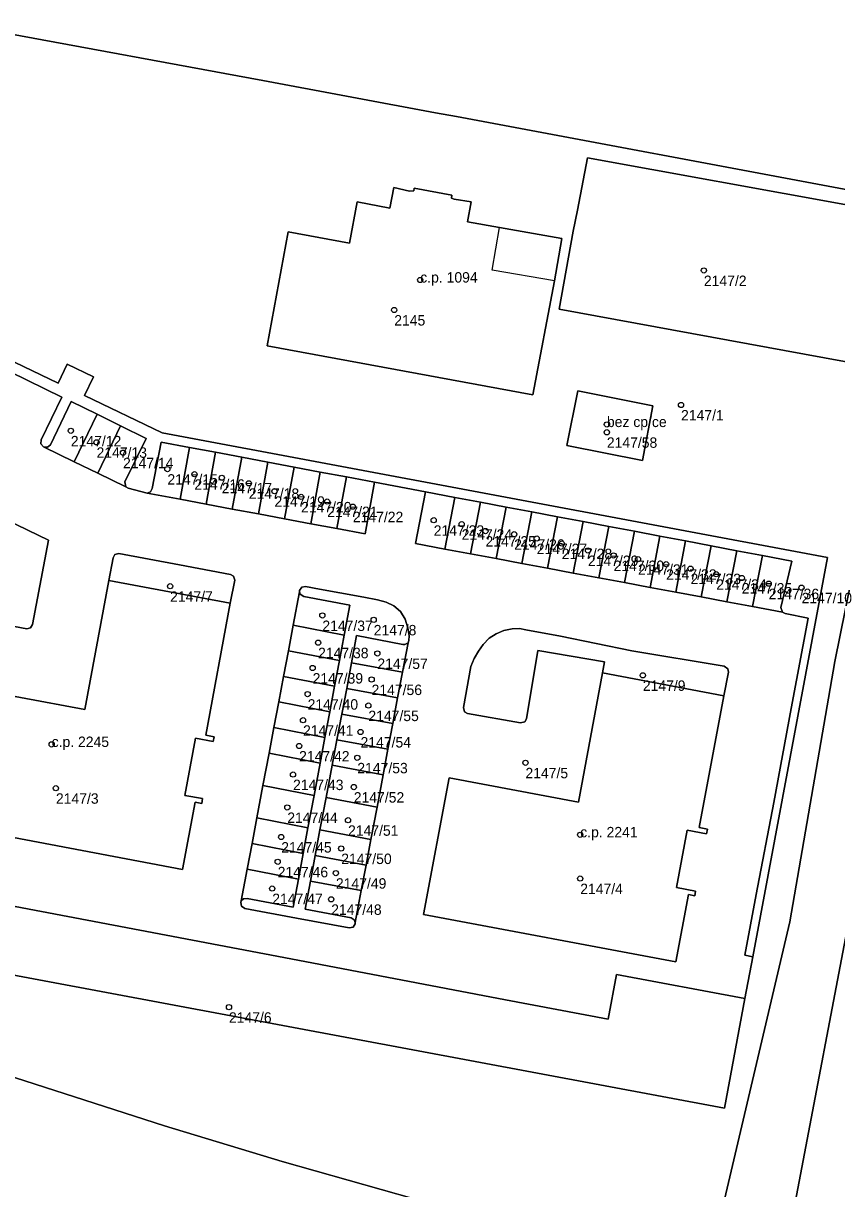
# Model space of a CAD drawing. Extents: x -878211 to -870363, y -1058464 to -1052522.
# Drawn here: x -874569.2 to -874491.2, y -1055566.8 to -1055455 of the extents above; entities that cross this region are included whole.
import ezdxf

# ---------------------------------------------------------------- set-up
doc = ezdxf.new("R2010")
doc.units = 0
for name, color, linetype in [('Definiční body', 7, 'Continuous'), ('Polygon budovy', 7, 'Continuous'), ('Polygon parcely', 7, 'Continuous')]:
    doc.layers.add(name, color=color, linetype=linetype)

msp = doc.modelspace()

# ---------------------------------------------------------------- linework, layer by layer
at = {"layer": 'Definiční body'}
for centre in [(-874531.13, -1055479.64994), (-874503.95, -1055478.73994), (-874533.62, -1055482.52994), (-874506.14, -1055491.62994), (-874564.61, -1055494.10994), (-874513.24, -1055493.49994), (-874562.15, -1055495.20994), (-874513.25, -1055494.24994), (-874559.61, -1055496.20994), (-874555.36, -1055497.77994), (-874552.77, -1055498.26994), (-874550.15, -1055498.60994), (-874547.56, -1055499.13994), (-874545.1, -1055499.89994), (-874542.55, -1055500.43994), (-874540.05, -1055500.88994), (-874537.59, -1055501.37994), (-874529.84, -1055502.67994), (-874527.16, -1055503.05994), (-874524.88, -1055503.71994), (-874522.13, -1055504.01994), (-874519.97, -1055504.43994), (-874517.57, -1055504.91994), (-874515.06, -1055505.57994), (-874512.6, -1055506.05994), (-874510.26, -1055506.41994), (-874507.57, -1055506.89994), (-874505.23, -1055507.31994), (-874502.77, -1055507.85994), (-874500.32, -1055508.21994), (-874555.1, -1055509.00994), (-874497.74, -1055508.75994), (-874494.59, -1055509.14994), (-874540.51, -1055511.80994), (-874535.59, -1055512.22994), (-874540.92, -1055514.41994), (-874535.24, -1055515.44994), (-874541.44, -1055516.84994), (-874509.8, -1055517.54994), (-874535.79, -1055517.94994), (-874541.92, -1055519.34994), (-874536.1, -1055520.44994), (-874542.36, -1055521.84994), (-874536.85, -1055522.97994), (-874566.45, -1055524.16994), (-874542.74, -1055524.31994), (-874537.16, -1055525.44994), (-874521.05, -1055525.92994), (-874543.32, -1055527.05994), (-874566.04, -1055528.36994), (-874537.5, -1055528.25994), (-874543.87, -1055530.20994), (-874538.05, -1055531.43994), (-874544.45, -1055533.04994), (-874515.8, -1055532.82994), (-874538.7, -1055534.14994), (-874544.79, -1055535.41994), (-874539.21, -1055536.50994), (-874515.8, -1055537.02994), (-874545.31, -1055537.98994), (-874539.66, -1055539.01994), (-874549.46, -1055549.35994)]:
    msp.add_circle(centre, 0.25, dxfattribs=at)
at = {"layer": 'Polygon budovy'}
for points in [[(-874543.78, -1055475.03), (-874545.8, -1055485.95), (-874520.33, -1055490.67), (-874518.28, -1055479.72), (-874524.23, -1055478.72), (-874523.54, -1055474.63), (-874526.6, -1055474.07), (-874526.25, -1055472.15), (-874527.89, -1055471.89), (-874528.15, -1055471.8), (-874528.1, -1055471.52), (-874531.7, -1055470.86), (-874531.75, -1055471.12), (-874532.17, -1055471.13), (-874533.65, -1055470.78), (-874534.04, -1055472.76), (-874537.19, -1055472.15), (-874537.92, -1055476.11)], [(-874517.07, -1055495.53), (-874509.84, -1055496.94), (-874508.83, -1055491.7), (-874516.04, -1055490.28)], [(-874549.34, -1055510.63), (-874560.98, -1055508.46), (-874563.28, -1055520.83), (-874575.64, -1055518.53), (-874578.12, -1055531.59), (-874577.39, -1055531.73), (-874553.92, -1055536.15), (-874552.71, -1055529.71), (-874552.07, -1055529.82), (-874552, -1055529.37), (-874553.68, -1055529.06), (-874552.66, -1055523.56), (-874550.96, -1055523.89), (-874550.89, -1055523.44), (-874551.68, -1055523.28)], [(-874530.82, -1055540.49), (-874506.63, -1055545), (-874505.44, -1055538.57), (-874504.83, -1055538.7), (-874504.74, -1055538.24), (-874506.56, -1055537.9), (-874505.54, -1055532.39), (-874503.69, -1055532.74), (-874503.6, -1055532.29), (-874504.41, -1055532.15), (-874502.04, -1055519.52), (-874513.66, -1055517.31), (-874515.98, -1055529.7), (-874528.37, -1055527.39)]]:
    msp.add_lwpolyline(points, close=True, dxfattribs=at)
at = {"layer": 'Polygon parcely'}
for points in [[(-874528.54, -1055568.63), (-874544.35, -1055564.15), (-874555.65, -1055560.74), (-874574.79, -1055554.56), (-874581.65, -1055551.5), (-874584.67, -1055549.26), (-874586.75, -1055546.09), (-874587.59, -1055542.85), (-874587.44, -1055540.05), (-874586.71, -1055536.04), (-874586.13, -1055533.94), (-874580.14, -1055500.22), (-874571.91, -1055455.81), (-874567.7, -1055435.18), (-874559.98, -1055395.39), (-874556.41, -1055375.5), (-874553.54, -1055360.14)], [(-874571.91, -1055455.81), (-874546.2, -1055460.53), (-874529.68, -1055463.62), (-874527.66, -1055463.99), (-874489.47, -1055471.13), (-874484.27, -1055472.11), (-874483.32, -1055472.29), (-874477.66, -1055473.43), (-874477.56, -1055472.84), (-874476.85, -1055468.91), (-874476.06, -1055464.64), (-874475.31, -1055460.65), (-874474.53, -1055456.09), (-874471.5, -1055440.09)], [(-874503.39, -1055573.77), (-874495.72, -1055541.19), (-874491.41, -1055516.22), (-874489.32, -1055505.97), (-874487.12, -1055493.54), (-874483.28, -1055472.43), (-874483.32, -1055472.29), (-874484.27, -1055472.11), (-874484.53, -1055472.91), (-874487.01, -1055488.1), (-874517.81, -1055482.45), (-874516.47, -1055474.98), (-874516.07, -1055472.97), (-874515.11, -1055467.95), (-874490.09, -1055472.48), (-874489.69, -1055472.21), (-874489.6, -1055471.95), (-874489.47, -1055471.13), (-874527.66, -1055463.99), (-874529.68, -1055463.62), (-874546.2, -1055460.53), (-874571.91, -1055455.81)], [(-874570.41, -1055488.46), (-874565.46, -1055490.88), (-874567.46, -1055494.98), (-874567.49, -1055495.35), (-874567.24, -1055495.64), (-874566.84, -1055495.67), (-874566.57, -1055495.45), (-874564.58, -1055491.31), (-874562.1, -1055492.53), (-874559.86, -1055493.63), (-874557.39, -1055494.84), (-874559.45, -1055499.01), (-874559.33, -1055499.47), (-874559.11, -1055499.61), (-874557.3, -1055500.08), (-874556.97, -1055499.95), (-874556.81, -1055499.65), (-874555.97, -1055495.19), (-874553.25, -1055495.7), (-874550.74, -1055496.17), (-874548.24, -1055496.65), (-874545.73, -1055497.12), (-874543.22, -1055497.59), (-874540.72, -1055498.06), (-874538.21, -1055498.53), (-874535.51, -1055499.04), (-874530.63, -1055499.95), (-874527.81, -1055500.49), (-874525.35, -1055500.95), (-874522.89, -1055501.42), (-874520.44, -1055501.88), (-874517.98, -1055502.35), (-874515.52, -1055502.81), (-874513.07, -1055503.28), (-874510.61, -1055503.74), (-874508.16, -1055504.21), (-874505.7, -1055504.67), (-874503.24, -1055505.14), (-874500.79, -1055505.6), (-874498.33, -1055506.07), (-874495.53, -1055506.6), (-874496.57, -1055511.06), (-874496.42, -1055511.5), (-874496.17, -1055511.63), (-874493.96, -1055512.06), (-874495.59, -1055520.73), (-874497.26, -1055529.73), (-874498.93, -1055538.55), (-874500.03, -1055544.38), (-874499.26, -1055544.52), (-874492.1, -1055506.24), (-874555.86, -1055494.31), (-874563.31, -1055490.74), (-874562.45, -1055488.94), (-874564.97, -1055487.73), (-874565.84, -1055489.53), (-874570.8, -1055487.16)], [(-874569.94, -1055539.71), (-874543.54, -1055544.74), (-874522.96, -1055548.65), (-874513.12, -1055550.52), (-874512.32, -1055546.23), (-874500.02, -1055548.54), (-874499.26, -1055544.52), (-874500.03, -1055544.38), (-874498.93, -1055538.55), (-874497.26, -1055529.73), (-874495.59, -1055520.73), (-874493.96, -1055512.06), (-874496.17, -1055511.63), (-874496.42, -1055511.5), (-874499.28, -1055510.96), (-874501.74, -1055510.5), (-874504.2, -1055510.04), (-874506.65, -1055509.58), (-874509.11, -1055509.12), (-874511.57, -1055508.66), (-874514.03, -1055508.2), (-874516.48, -1055507.74), (-874518.94, -1055507.28), (-874521.4, -1055506.82), (-874523.85, -1055506.36), (-874526.31, -1055505.9), (-874528.77, -1055505.44), (-874531.57, -1055504.91), (-874530.63, -1055499.95), (-874535.51, -1055499.04), (-874536.41, -1055504), (-874539.11, -1055503.49), (-874541.62, -1055503.02), (-874544.13, -1055502.55), (-874546.63, -1055502.08), (-874549.14, -1055501.61), (-874551.64, -1055501.14), (-874554.15, -1055500.67), (-874557.3, -1055500.08), (-874559.11, -1055499.61), (-874559.33, -1055499.47), (-874562.03, -1055498.16), (-874564.28, -1055497.07), (-874567.24, -1055495.64), (-874567.49, -1055495.35), (-874567.46, -1055494.98), (-874565.46, -1055490.88), (-874570.41, -1055488.46)], [(-874573.83, -1055501.16), (-874566.76, -1055504.58), (-874568.27, -1055512.69), (-874568.48, -1055512.99), (-874568.83, -1055513.08), (-874574.92, -1055511.95)], [(-874575.64, -1055518.53), (-874563.28, -1055520.83), (-874560.98, -1055508.46), (-874560.55, -1055506.28), (-874560.38, -1055505.96), (-874560, -1055505.87), (-874554.21, -1055506.95), (-874549.31, -1055507.88), (-874549.01, -1055508.03), (-874548.91, -1055508.43), (-874549.34, -1055510.63), (-874551.68, -1055523.28), (-874550.89, -1055523.44), (-874550.96, -1055523.89), (-874552.66, -1055523.56), (-874553.68, -1055529.06), (-874552, -1055529.37), (-874552.07, -1055529.82), (-874552.71, -1055529.71), (-874553.92, -1055536.15), (-874577.39, -1055531.73)], [(-874398.73, -1055548.1), (-874488.32, -1055532.01), (-874496.61, -1055575.47)], [(-874574.79, -1055554.56), (-874555.65, -1055560.74), (-874544.35, -1055564.15), (-874528.54, -1055568.63)]]:
    msp.add_lwpolyline(points, dxfattribs=at)
for points in [[(-874484.27, -1055472.11), (-874489.47, -1055471.13), (-874489.6, -1055471.95), (-874489.69, -1055472.21), (-874490.09, -1055472.48), (-874515.11, -1055467.95), (-874516.07, -1055472.97), (-874516.47, -1055474.98), (-874517.81, -1055482.45), (-874487.01, -1055488.1), (-874484.53, -1055472.91)], [(-874518.28, -1055479.72), (-874517.55, -1055475.68), (-874523.54, -1055474.63), (-874526.6, -1055474.07), (-874526.25, -1055472.15), (-874527.89, -1055471.89), (-874528.15, -1055471.8), (-874528.1, -1055471.52), (-874531.7, -1055470.86), (-874531.75, -1055471.12), (-874532.17, -1055471.13), (-874533.65, -1055470.78), (-874534.04, -1055472.76), (-874537.19, -1055472.15), (-874537.92, -1055476.11), (-874543.78, -1055475.03), (-874545.8, -1055485.95), (-874520.33, -1055490.67)], [(-874518.28, -1055479.72), (-874520.33, -1055490.67), (-874545.8, -1055485.95), (-874543.78, -1055475.03), (-874537.92, -1055476.11), (-874537.19, -1055472.15), (-874534.04, -1055472.76), (-874533.65, -1055470.78), (-874532.17, -1055471.13), (-874531.75, -1055471.12), (-874531.7, -1055470.86), (-874528.1, -1055471.52), (-874528.15, -1055471.8), (-874527.89, -1055471.89), (-874526.25, -1055472.15), (-874526.6, -1055474.07), (-874523.54, -1055474.63), (-874517.55, -1055475.68)], [(-874478.26, -1055476.87), (-874478.17, -1055476.38), (-874477.66, -1055473.43), (-874483.32, -1055472.29), (-874483.28, -1055472.43), (-874487.12, -1055493.54), (-874489.32, -1055505.97), (-874491.41, -1055516.22), (-874495.72, -1055541.19), (-874503.39, -1055573.77), (-874503.44, -1055573.96), (-874502.18, -1055574.23), (-874497.94, -1055575.24), (-874496.61, -1055575.47), (-874488.32, -1055532.01), (-874478.28, -1055476.98)], [(-874499.26, -1055544.52), (-874500.02, -1055548.54), (-874501.98, -1055559.04), (-874585.12, -1055543.49), (-874577.66, -1055503.41), (-874575.45, -1055491.5), (-874575.27, -1055490.56), (-874572.96, -1055491.67), (-874570.8, -1055487.16), (-874565.84, -1055489.53), (-874564.97, -1055487.73), (-874562.45, -1055488.94), (-874563.31, -1055490.74), (-874555.86, -1055494.31), (-874492.1, -1055506.24)], [(-874509.84, -1055496.94), (-874508.83, -1055491.7), (-874516.04, -1055490.28), (-874517.07, -1055495.53)], [(-874509.84, -1055496.94), (-874517.07, -1055495.53), (-874516.04, -1055490.28), (-874508.83, -1055491.7)], [(-874562.1, -1055492.53), (-874564.58, -1055491.31), (-874566.57, -1055495.45), (-874566.84, -1055495.67), (-874567.24, -1055495.64), (-874564.28, -1055497.07)], [(-874562.03, -1055498.16), (-874559.86, -1055493.63), (-874562.1, -1055492.53), (-874564.28, -1055497.07)], [(-874562.03, -1055498.16), (-874559.33, -1055499.47), (-874559.45, -1055499.01), (-874557.39, -1055494.84), (-874559.86, -1055493.63)], [(-874554.15, -1055500.67), (-874553.25, -1055495.7), (-874555.97, -1055495.19), (-874556.81, -1055499.65), (-874556.97, -1055499.95), (-874557.3, -1055500.08)], [(-874551.64, -1055501.14), (-874550.74, -1055496.17), (-874553.25, -1055495.7), (-874554.15, -1055500.67)], [(-874549.14, -1055501.61), (-874548.24, -1055496.65), (-874550.74, -1055496.17), (-874551.64, -1055501.14)], [(-874546.63, -1055502.08), (-874545.73, -1055497.12), (-874548.24, -1055496.65), (-874549.14, -1055501.61)], [(-874544.13, -1055502.55), (-874543.22, -1055497.59), (-874545.73, -1055497.12), (-874546.63, -1055502.08)], [(-874541.62, -1055503.02), (-874540.72, -1055498.06), (-874543.22, -1055497.59), (-874544.13, -1055502.55)], [(-874539.11, -1055503.49), (-874538.21, -1055498.53), (-874540.72, -1055498.06), (-874541.62, -1055503.02)], [(-874539.11, -1055503.49), (-874536.41, -1055504), (-874535.51, -1055499.04), (-874538.21, -1055498.53)], [(-874528.77, -1055505.44), (-874527.81, -1055500.49), (-874530.63, -1055499.95), (-874531.57, -1055504.91)], [(-874526.31, -1055505.9), (-874525.35, -1055500.95), (-874527.81, -1055500.49), (-874528.77, -1055505.44)], [(-874577.66, -1055503.41), (-874585.12, -1055543.49), (-874501.98, -1055559.04), (-874500.02, -1055548.54), (-874512.32, -1055546.23), (-874513.12, -1055550.52), (-874522.96, -1055548.65), (-874543.54, -1055544.74), (-874569.94, -1055539.71), (-874578.67, -1055538.05), (-874577.39, -1055531.73), (-874578.12, -1055531.59), (-874575.64, -1055518.53), (-874576.17, -1055518.45), (-874574.92, -1055511.95), (-874568.83, -1055513.08), (-874568.48, -1055512.99), (-874568.27, -1055512.69), (-874566.76, -1055504.58), (-874573.83, -1055501.16), (-874574.84, -1055501.11), (-874575.87, -1055501.47), (-874576.74, -1055502.09), (-874577.2, -1055502.62)], [(-874523.85, -1055506.36), (-874522.89, -1055501.42), (-874525.35, -1055500.95), (-874526.31, -1055505.9)], [(-874521.4, -1055506.82), (-874520.44, -1055501.88), (-874522.89, -1055501.42), (-874523.85, -1055506.36)], [(-874518.94, -1055507.28), (-874517.98, -1055502.35), (-874520.44, -1055501.88), (-874521.4, -1055506.82)], [(-874516.48, -1055507.74), (-874515.52, -1055502.81), (-874517.98, -1055502.35), (-874518.94, -1055507.28)], [(-874514.03, -1055508.2), (-874513.07, -1055503.28), (-874515.52, -1055502.81), (-874516.48, -1055507.74)], [(-874511.57, -1055508.66), (-874510.61, -1055503.74), (-874513.07, -1055503.28), (-874514.03, -1055508.2)], [(-874509.11, -1055509.12), (-874508.16, -1055504.21), (-874510.61, -1055503.74), (-874511.57, -1055508.66)], [(-874506.65, -1055509.58), (-874505.7, -1055504.67), (-874508.16, -1055504.21), (-874509.11, -1055509.12)], [(-874504.2, -1055510.04), (-874503.24, -1055505.14), (-874505.7, -1055504.67), (-874506.65, -1055509.58)], [(-874560.98, -1055508.46), (-874549.34, -1055510.63), (-874548.91, -1055508.43), (-874549.01, -1055508.03), (-874549.31, -1055507.88), (-874554.21, -1055506.95), (-874560, -1055505.87), (-874560.38, -1055505.96), (-874560.55, -1055506.28)], [(-874501.74, -1055510.5), (-874500.79, -1055505.6), (-874503.24, -1055505.14), (-874504.2, -1055510.04)], [(-874499.28, -1055510.96), (-874498.33, -1055506.07), (-874500.79, -1055505.6), (-874501.74, -1055510.5)], [(-874499.28, -1055510.96), (-874496.42, -1055511.5), (-874496.57, -1055511.06), (-874495.53, -1055506.6), (-874498.33, -1055506.07)], [(-874549.34, -1055510.63), (-874560.98, -1055508.46), (-874563.28, -1055520.83), (-874575.64, -1055518.53), (-874578.12, -1055531.59), (-874577.39, -1055531.73), (-874553.92, -1055536.15), (-874552.71, -1055529.71), (-874552.07, -1055529.82), (-874552, -1055529.37), (-874553.68, -1055529.06), (-874552.66, -1055523.56), (-874550.96, -1055523.89), (-874550.89, -1055523.44), (-874551.68, -1055523.28)], [(-874545.62, -1055525.02), (-874545.16, -1055522.56), (-874544.69, -1055520.1), (-874544.23, -1055517.65), (-874543.77, -1055515.19), (-874543.31, -1055512.73), (-874542.71, -1055509.55), (-874542.7, -1055509.41), (-874542.49, -1055509.11), (-874542.12, -1055509.03), (-874541.6, -1055509.12), (-874541.13, -1055509.21), (-874536.55, -1055510.05), (-874535.24, -1055510.31), (-874534.39, -1055510.55), (-874533.67, -1055510.9), (-874533.02, -1055511.44), (-874532.58, -1055512.16), (-874532.32, -1055512.99), (-874532.2, -1055513.77), (-874532.21, -1055514.22), (-874532.3, -1055514.43), (-874532.83, -1055517.26), (-874533.3, -1055519.72), (-874533.76, -1055522.18), (-874534.23, -1055524.63), (-874534.69, -1055527.09), (-874535.27, -1055530.19), (-874535.86, -1055533.28), (-874536.32, -1055535.74), (-874536.79, -1055538.19), (-874537.36, -1055541.24), (-874537.37, -1055541.37), (-874537.57, -1055541.68), (-874537.95, -1055541.76), (-874543, -1055540.84), (-874547.94, -1055539.9), (-874548.26, -1055539.68), (-874548.31, -1055539.32), (-874548.28, -1055539.17), (-874547.71, -1055536.12), (-874547.25, -1055533.67), (-874546.78, -1055531.21), (-874546.2, -1055528.11)], [(-874538.42, -1055513.69), (-874538.88, -1055516.14), (-874539.34, -1055518.6), (-874539.8, -1055521.06), (-874540.26, -1055523.51), (-874540.73, -1055525.97), (-874541.31, -1055529.07), (-874541.89, -1055532.16), (-874542.35, -1055534.62), (-874542.81, -1055537.08), (-874543.32, -1055539.78), (-874547.73, -1055538.94), (-874548.07, -1055538.99), (-874548.28, -1055539.17), (-874548.31, -1055539.32), (-874548.26, -1055539.68), (-874547.94, -1055539.9), (-874543, -1055540.84), (-874537.95, -1055541.76), (-874537.57, -1055541.68), (-874537.37, -1055541.37), (-874537.36, -1055541.24), (-874537.46, -1055540.98), (-874537.76, -1055540.79), (-874542.17, -1055539.98), (-874541.66, -1055537.28), (-874541.2, -1055534.82), (-874540.74, -1055532.36), (-874540.15, -1055529.27), (-874539.57, -1055526.17), (-874539.11, -1055523.72), (-874538.65, -1055521.26), (-874538.18, -1055518.8), (-874537.72, -1055516.35), (-874537.23, -1055513.74), (-874532.8, -1055514.6), (-874532.6, -1055514.6), (-874532.3, -1055514.43), (-874532.21, -1055514.22), (-874532.2, -1055513.77), (-874532.32, -1055512.99), (-874532.58, -1055512.16), (-874533.02, -1055511.44), (-874533.67, -1055510.9), (-874534.39, -1055510.55), (-874535.24, -1055510.31), (-874536.55, -1055510.05), (-874541.13, -1055509.21), (-874541.6, -1055509.12), (-874542.12, -1055509.03), (-874542.49, -1055509.11), (-874542.7, -1055509.41), (-874542.71, -1055509.55), (-874542.63, -1055509.78), (-874542.3, -1055510), (-874537.88, -1055510.82)], [(-874538.42, -1055513.69), (-874537.88, -1055510.82), (-874542.3, -1055510), (-874542.63, -1055509.78), (-874542.71, -1055509.55), (-874543.31, -1055512.73)], [(-874538.88, -1055516.14), (-874538.42, -1055513.69), (-874543.31, -1055512.73), (-874543.77, -1055515.19)], [(-874532.83, -1055517.26), (-874532.3, -1055514.43), (-874532.6, -1055514.6), (-874532.8, -1055514.6), (-874537.23, -1055513.74), (-874537.72, -1055516.35)], [(-874513.66, -1055517.31), (-874513.46, -1055516.26), (-874519.85, -1055515.18), (-874520.95, -1055521.71), (-874521.12, -1055522.01), (-874521.52, -1055522.1), (-874526.6, -1055521.21), (-874526.88, -1055521.05), (-874526.99, -1055520.63), (-874526.29, -1055516.7), (-874525.97, -1055515.92), (-874525.56, -1055515.24), (-874525.09, -1055514.58), (-874524.54, -1055513.99), (-874523.86, -1055513.56), (-874523.11, -1055513.25), (-874522.33, -1055513.1), (-874521.62, -1055513.07), (-874521, -1055513.18), (-874517.69, -1055513.79), (-874510.85, -1055515.19), (-874502, -1055516.68), (-874501.65, -1055516.92), (-874501.59, -1055517.24), (-874502.04, -1055519.52), (-874504.41, -1055532.15), (-874503.6, -1055532.29), (-874503.69, -1055532.74), (-874505.54, -1055532.39), (-874506.56, -1055537.9), (-874504.74, -1055538.24), (-874504.83, -1055538.7), (-874505.44, -1055538.57), (-874506.63, -1055545), (-874530.82, -1055540.49), (-874528.37, -1055527.39), (-874515.98, -1055529.7)], [(-874513.66, -1055517.31), (-874502.04, -1055519.52), (-874501.59, -1055517.24), (-874501.65, -1055516.92), (-874502, -1055516.68), (-874510.85, -1055515.19), (-874517.69, -1055513.79), (-874521, -1055513.18), (-874521.62, -1055513.07), (-874522.33, -1055513.1), (-874523.11, -1055513.25), (-874523.86, -1055513.56), (-874524.54, -1055513.99), (-874525.09, -1055514.58), (-874525.56, -1055515.24), (-874525.97, -1055515.92), (-874526.29, -1055516.7), (-874526.99, -1055520.63), (-874526.88, -1055521.05), (-874526.6, -1055521.21), (-874521.52, -1055522.1), (-874521.12, -1055522.01), (-874520.95, -1055521.71), (-874519.85, -1055515.18), (-874513.46, -1055516.26)], [(-874539.34, -1055518.6), (-874538.88, -1055516.14), (-874543.77, -1055515.19), (-874544.23, -1055517.65)], [(-874532.83, -1055517.26), (-874537.72, -1055516.35), (-874538.18, -1055518.8), (-874533.3, -1055519.72)], [(-874502.04, -1055519.52), (-874513.66, -1055517.31), (-874515.98, -1055529.7), (-874528.37, -1055527.39), (-874530.82, -1055540.49), (-874506.63, -1055545), (-874505.44, -1055538.57), (-874504.83, -1055538.7), (-874504.74, -1055538.24), (-874506.56, -1055537.9), (-874505.54, -1055532.39), (-874503.69, -1055532.74), (-874503.6, -1055532.29), (-874504.41, -1055532.15)], [(-874539.8, -1055521.06), (-874539.34, -1055518.6), (-874544.23, -1055517.65), (-874544.69, -1055520.1)], [(-874533.3, -1055519.72), (-874538.18, -1055518.8), (-874538.65, -1055521.26), (-874533.76, -1055522.18)], [(-874540.26, -1055523.51), (-874539.8, -1055521.06), (-874544.69, -1055520.1), (-874545.16, -1055522.56)], [(-874533.76, -1055522.18), (-874538.65, -1055521.26), (-874539.11, -1055523.72), (-874534.23, -1055524.63)], [(-874540.73, -1055525.97), (-874540.26, -1055523.51), (-874545.16, -1055522.56), (-874545.62, -1055525.02)], [(-874534.23, -1055524.63), (-874539.11, -1055523.72), (-874539.57, -1055526.17), (-874534.69, -1055527.09)], [(-874541.31, -1055529.07), (-874540.73, -1055525.97), (-874545.62, -1055525.02), (-874546.2, -1055528.11)], [(-874534.69, -1055527.09), (-874539.57, -1055526.17), (-874540.15, -1055529.27), (-874535.27, -1055530.19)], [(-874541.89, -1055532.16), (-874541.31, -1055529.07), (-874546.2, -1055528.11), (-874546.78, -1055531.21)], [(-874535.27, -1055530.19), (-874540.15, -1055529.27), (-874540.74, -1055532.36), (-874535.86, -1055533.28)], [(-874542.35, -1055534.62), (-874541.89, -1055532.16), (-874546.78, -1055531.21), (-874547.25, -1055533.67)], [(-874535.86, -1055533.28), (-874540.74, -1055532.36), (-874541.2, -1055534.82), (-874536.32, -1055535.74)], [(-874542.81, -1055537.08), (-874542.35, -1055534.62), (-874547.25, -1055533.67), (-874547.71, -1055536.12)], [(-874536.32, -1055535.74), (-874541.2, -1055534.82), (-874541.66, -1055537.28), (-874536.79, -1055538.19)], [(-874547.71, -1055536.12), (-874548.28, -1055539.17), (-874548.07, -1055538.99), (-874547.73, -1055538.94), (-874543.32, -1055539.78), (-874542.81, -1055537.08)], [(-874536.79, -1055538.19), (-874541.66, -1055537.28), (-874542.17, -1055539.98), (-874537.76, -1055540.79), (-874537.46, -1055540.98), (-874537.36, -1055541.24)]]:
    msp.add_lwpolyline(points, close=True, dxfattribs=at)

# ---------------------------------------------------------------- texts
at = {"layer": 'Definiční body'}
for s, p in [('c.p. 1094', (-874531.13, -1055479.899)), ('2147/2', (-874503.95, -1055480.229)), ('2145', (-874533.62, -1055484.019)), ('bez cp/ce', (-874513.24, -1055493.75)), ('2147/1', (-874506.14, -1055493.119)), ('2147/12', (-874564.61, -1055495.599)), ('2147/58', (-874513.25, -1055495.739)), ('2147/13', (-874562.15, -1055496.699)), ('2147/14', (-874559.61, -1055497.699)), ('2147/15', (-874555.36, -1055499.269)), ('2147/16', (-874552.77, -1055499.759)), ('2147/17', (-874550.15, -1055500.099)), ('2147/18', (-874547.56, -1055500.629)), ('2147/19', (-874545.1, -1055501.389)), ('2147/20', (-874542.55, -1055501.929)), ('2147/21', (-874540.05, -1055502.379)), ('2147/22', (-874537.59, -1055502.869)), ('2147/23', (-874529.84, -1055504.169)), ('2147/24', (-874527.16, -1055504.549)), ('2147/25', (-874524.88, -1055505.209)), ('2147/26', (-874522.13, -1055505.509)), ('2147/27', (-874519.97, -1055505.929)), ('2147/28', (-874517.57, -1055506.409)), ('2147/29', (-874515.06, -1055507.069)), ('2147/30', (-874512.6, -1055507.549)), ('2147/31', (-874510.26, -1055507.909)), ('2147/32', (-874507.57, -1055508.389)), ('2147/33', (-874505.23, -1055508.809)), ('2147/34', (-874502.77, -1055509.349)), ('2147/7', (-874555.1, -1055510.499)), ('2147/35', (-874500.32, -1055509.709)), ('2147/36', (-874497.74, -1055510.249)), ('2147/10', (-874494.59, -1055510.639)), ('2147/37', (-874540.51, -1055513.299)), ('2147/8', (-874535.59, -1055513.719)), ('2147/38', (-874540.92, -1055515.909)), ('2147/57', (-874535.24, -1055516.939)), ('2147/39', (-874541.44, -1055518.339)), ('2147/56', (-874535.79, -1055519.439)), ('2147/9', (-874509.8, -1055519.039)), ('2147/40', (-874541.92, -1055520.839)), ('2147/55', (-874536.1, -1055521.939)), ('2147/41', (-874542.36, -1055523.339)), ('c.p. 2245', (-874566.45, -1055524.419)), ('2147/54', (-874536.85, -1055524.469)), ('2147/42', (-874542.74, -1055525.809)), ('2147/53', (-874537.16, -1055526.939)), ('2147/5', (-874521.05, -1055527.419)), ('2147/43', (-874543.32, -1055528.549)), ('2147/3', (-874566.04, -1055529.859)), ('2147/52', (-874537.5, -1055529.749)), ('2147/44', (-874543.87, -1055531.699)), ('2147/51', (-874538.05, -1055532.929)), ('c.p. 2241', (-874515.8, -1055533.08)), ('2147/45', (-874544.45, -1055534.539)), ('2147/50', (-874538.7, -1055535.639)), ('2147/46', (-874544.79, -1055536.909)), ('2147/49', (-874539.21, -1055537.999)), ('2147/4', (-874515.8, -1055538.519)), ('2147/47', (-874545.31, -1055539.479)), ('2147/48', (-874539.66, -1055540.509)), ('2147/6', (-874549.46, -1055550.849))]:
    msp.add_text(s, height=0.999996, dxfattribs=at).set_placement(p)

doc.saveas('drawing.dxf')
